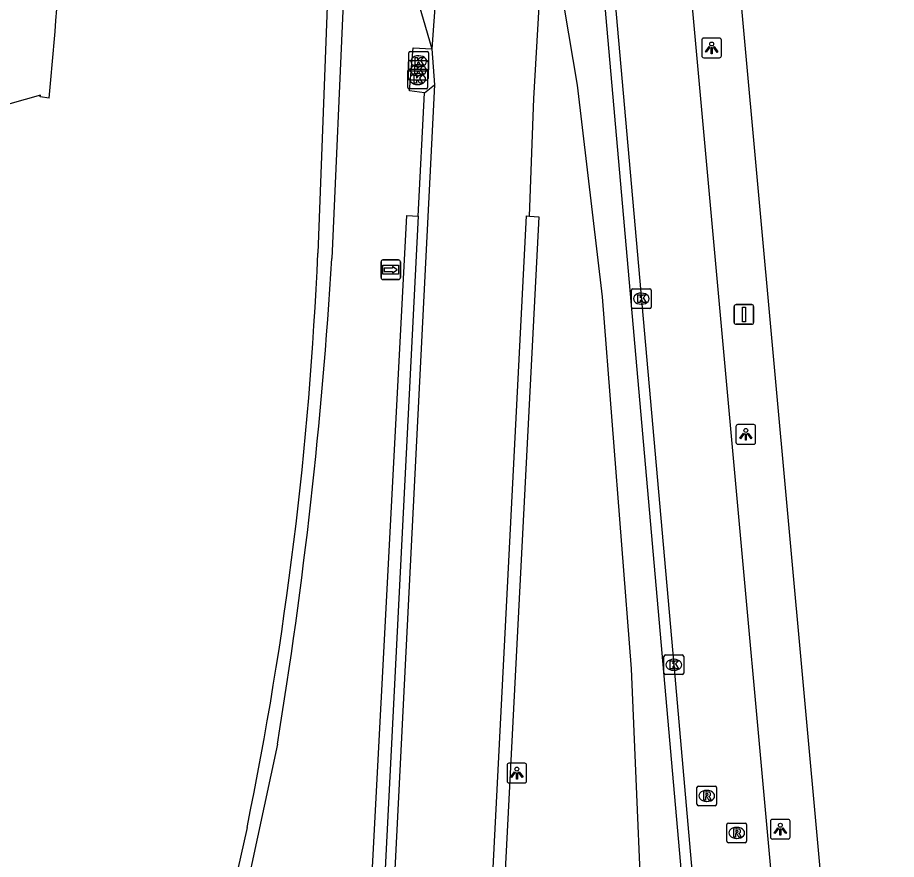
# Model space of a CAD drawing. Extents: x 155018 to 156648, y 383980 to 385733.
# Drawn here: x 156207.98 to 156252.65, y 384522.33 to 384565.1 of the extents above; entities that cross this region are included whole.
import ezdxf

# ---------------------------------------------------------------- set-up
doc = ezdxf.new("R2010")
doc.units = 0
for name, color, linetype in [('IMGEO_Berm_groen', 7, 'Continuous'), ('IMGEO_Groenvoorziening', 7, 'Continuous'), ('IMGEO_Kolk', 7, 'Continuous'), ('IMGEO_Lichtpunt', 7, 'Continuous'), ('IMGEO_Muur', 7, 'Continuous'), ('IMGEO_Pand', 7, 'Continuous'), ('IMGEO_Rijbaan_lokaal_gesloten', 7, 'Continuous'), ('IMGEO_Rijbaan_lokaal_open', 7, 'Continuous'), ('IMGEO_Rijbaan_regionaal_gesloten', 7, 'Continuous'), ('IMGEO_Rioolput', 7, 'Continuous'), ('IMGEO_Verkeersbordpaal', 7, 'Continuous'), ('IMGEO_Wegwijzer', 7, 'Continuous')]:
    doc.layers.add(name, color=color, linetype=linetype)

msp = doc.modelspace()

# ---------------------------------------------------------------- linework, layer by layer
at = {"layer": 'IMGEO_Berm_groen'}
msp.add_lwpolyline([(156252.592, 384419.709), (156252.646, 384434.825), (156252.487, 384453.732), (156251.431, 384480.428), (156250.1, 384505.281), (156249.508, 384513.685), (156239.401, 384624.711)], dxfattribs=at)
at = {"layer": 'IMGEO_Groenvoorziening'}
for points in [[(156224.659, 384578.226), (156223.891, 384570.175), (156223.239, 384553.137)], [(156234.867, 384570.915), (156236.426, 384561.66), (156237.683, 384550.917), (156239.156, 384532.007), (156239.893, 384514.866), (156240.031, 384503.998)], [(156224.547, 384566.232), (156223.948, 384552.853)], [(156228.665, 384561.278), (156227.905, 384561.376), (156228.079, 384563.571), (156229.035, 384563.517)], [(156221.186, 384528.188), (156215.868, 384503.45)], [(156219.642, 384523.941), (156216.233, 384508.738)]]:
    msp.add_lwpolyline(points, dxfattribs=at)
for centre, radius, start, end in [((156038.821, 384561.038), 184.587, 348.40614, 357.54676), ((155982.835, 384567.366), 241.549, 350.66574, 356.55547)]:
    msp.add_arc(centre, radius, start, end, dxfattribs=at)
at = {"layer": 'IMGEO_Kolk'}
for p, q in [((156227.865, 384562.454), (156227.865, 384563.306)), ((156227.94, 384563.38), (156228.792, 384563.38)), ((156228.866, 384563.306), (156228.866, 384562.454)), ((156227.841, 384561.999), (156227.841, 384562.851)), ((156227.916, 384562.925), (156228.768, 384562.925)), ((156228.353, 384563.16), (156228.378, 384563.16)), ((156228.842, 384562.851), (156228.842, 384561.999)), ((156227.815, 384561.55), (156227.815, 384562.402)), ((156227.89, 384562.476), (156228.742, 384562.476)), ((156228.792, 384562.38), (156227.94, 384562.38)), ((156228.329, 384562.705), (156228.354, 384562.705)), ((156228.376, 384562.6), (156228.351, 384562.6)), ((156228.816, 384562.402), (156228.816, 384561.55)), ((156228.768, 384561.925), (156227.916, 384561.925)), ((156228.303, 384562.256), (156228.328, 384562.256)), ((156228.352, 384562.145), (156228.327, 384562.145)), ((156228.742, 384561.476), (156227.89, 384561.476)), ((156228.326, 384561.696), (156228.301, 384561.696)), ((156239.18, 384550.394), (156239.18, 384551.246)), ((156239.255, 384551.32), (156240.107, 384551.32)), ((156240.181, 384551.246), (156240.181, 384550.394)), ((156239.668, 384551.1), (156239.693, 384551.1)), ((156240.107, 384550.32), (156239.255, 384550.32)), ((156239.691, 384550.54), (156239.666, 384550.54)), ((156240.832, 384531.789), (156240.832, 384532.641)), ((156240.907, 384532.715), (156241.759, 384532.715)), ((156241.32, 384532.495), (156241.345, 384532.495)), ((156241.833, 384532.641), (156241.833, 384531.789)), ((156241.759, 384531.715), (156240.907, 384531.715)), ((156241.343, 384531.935), (156241.318, 384531.935))]:
    msp.add_line(p, q, dxfattribs=at)
for points in [[(156227.865, 384562.454), (156227.865, 384563.306)], [(156227.94, 384563.38), (156228.792, 384563.38)], [(156228.866, 384563.306), (156228.866, 384562.454)], [(156227.841, 384561.999), (156227.841, 384562.851)], [(156227.916, 384562.925), (156228.768, 384562.925)], [(156228.186, 384563.08), (156228.309, 384563.08), (156228.309, 384562.929), (156228.439, 384563.08), (156228.603, 384563.08), (156228.457, 384562.929), (156228.61, 384562.68), (156228.458, 384562.68), (156228.373, 384562.844), (156228.309, 384562.777), (156228.309, 384562.68), (156228.186, 384562.68), (156228.186, 384563.08)], [(156228.842, 384562.851), (156228.842, 384561.999)], [(156227.815, 384561.55), (156227.815, 384562.402)], [(156227.89, 384562.476), (156228.742, 384562.476)], [(156228.792, 384562.38), (156227.94, 384562.38)], [(156228.162, 384562.625), (156228.285, 384562.625), (156228.285, 384562.474), (156228.415, 384562.625), (156228.579, 384562.625), (156228.433, 384562.474), (156228.586, 384562.225), (156228.434, 384562.225), (156228.349, 384562.389), (156228.285, 384562.322), (156228.285, 384562.225), (156228.162, 384562.225), (156228.162, 384562.625)], [(156228.816, 384562.402), (156228.816, 384561.55)], [(156228.768, 384561.925), (156227.916, 384561.925)], [(156228.136, 384562.176), (156228.259, 384562.176), (156228.259, 384562.025), (156228.389, 384562.176), (156228.553, 384562.176), (156228.407, 384562.025), (156228.56, 384561.776), (156228.408, 384561.776), (156228.323, 384561.94), (156228.259, 384561.873), (156228.259, 384561.776), (156228.136, 384561.776), (156228.136, 384562.176)], [(156228.742, 384561.476), (156227.89, 384561.476)], [(156239.18, 384550.394), (156239.18, 384551.246)], [(156239.255, 384551.32), (156240.107, 384551.32)], [(156240.181, 384551.246), (156240.181, 384550.394)], [(156239.501, 384551.02), (156239.624, 384551.02), (156239.624, 384550.869), (156239.754, 384551.02), (156239.918, 384551.02), (156239.772, 384550.869), (156239.925, 384550.62), (156239.773, 384550.62), (156239.688, 384550.784), (156239.624, 384550.717), (156239.624, 384550.62), (156239.501, 384550.62), (156239.501, 384551.02)], [(156240.107, 384550.32), (156239.255, 384550.32)], [(156240.832, 384531.789), (156240.832, 384532.641)], [(156240.907, 384532.715), (156241.759, 384532.715)], [(156241.153, 384532.415), (156241.276, 384532.415), (156241.276, 384532.264), (156241.406, 384532.415), (156241.57, 384532.415), (156241.424, 384532.264), (156241.577, 384532.015), (156241.425, 384532.015), (156241.34, 384532.179), (156241.276, 384532.112), (156241.276, 384532.015), (156241.153, 384532.015), (156241.153, 384532.415)], [(156241.833, 384532.641), (156241.833, 384531.789)], [(156241.759, 384531.715), (156240.907, 384531.715)]]:
    msp.add_lwpolyline(points, dxfattribs=at)
for centre, start, end in [((156227.942, 384563.304), 91.552, 178.448), ((156227.942, 384563.304), 91.552, 178.448), ((156228.79, 384563.304), 1.552, 88.448), ((156228.79, 384563.304), 1.552, 88.448), ((156227.918, 384562.849), 91.552, 178.448), ((156227.918, 384562.849), 91.552, 178.448), ((156228.766, 384562.849), 1.552, 88.448), ((156228.766, 384562.849), 1.552, 88.448), ((156227.892, 384562.4), 91.552, 178.448), ((156227.892, 384562.4), 91.552, 178.448), ((156227.942, 384562.456), 181.552, 268.448), ((156227.942, 384562.456), 181.552, 268.448), ((156228.74, 384562.4), 1.552, 88.448), ((156228.74, 384562.4), 1.552, 88.448), ((156228.79, 384562.456), 271.552, 358.448), ((156228.79, 384562.456), 271.552, 358.448), ((156227.918, 384562.001), 181.552, 268.448), ((156227.918, 384562.001), 181.552, 268.448), ((156228.766, 384562.001), 271.552, 358.448), ((156228.766, 384562.001), 271.552, 358.448), ((156227.892, 384561.552), 181.552, 268.448), ((156227.892, 384561.552), 181.552, 268.448), ((156228.74, 384561.552), 271.552, 358.448), ((156228.74, 384561.552), 271.552, 358.448), ((156239.257, 384551.244), 91.552, 178.448), ((156239.257, 384551.244), 91.552, 178.448), ((156240.105, 384551.244), 1.552, 88.448), ((156240.105, 384551.244), 1.552, 88.448), ((156239.257, 384550.396), 181.552, 268.448), ((156239.257, 384550.396), 181.552, 268.448), ((156240.105, 384550.396), 271.552, 358.448), ((156240.105, 384550.396), 271.552, 358.448), ((156240.909, 384532.639), 91.552, 178.448), ((156240.909, 384532.639), 91.552, 178.448), ((156241.757, 384532.639), 1.552, 88.448), ((156241.757, 384532.639), 1.552, 88.448), ((156240.909, 384531.791), 181.552, 268.448), ((156240.909, 384531.791), 181.552, 268.448), ((156241.757, 384531.791), 271.552, 358.448), ((156241.757, 384531.791), 271.552, 358.448)]:
    msp.add_arc(centre, 0.0765, start, end, dxfattribs=at)
for centre, major_axis, ratio, start_param, end_param in [((156228.352, 384562.88), (-0.387, 0.002), 0.722429, 4.712389, 7.853982), ((156228.377, 384562.88), (-0.39, 0.002), 0.717154, 1.570796, 4.712389), ((156228.328, 384562.425), (-0.387, 0.002), 0.722429, 4.712389, 7.853982), ((156228.353, 384562.425), (-0.39, 0.002), 0.717154, 1.570796, 4.712389), ((156228.302, 384561.976), (-0.387, 0.002), 0.722429, 4.712389, 7.853982), ((156228.327, 384561.976), (-0.39, 0.002), 0.717154, 1.570796, 4.712389), ((156239.667, 384550.82), (-0.387, 0.002), 0.722429, 4.712389, 7.853982), ((156239.692, 384550.82), (-0.39, 0.002), 0.717154, 1.570796, 4.712389), ((156241.319, 384532.215), (-0.387, 0.002), 0.722429, 4.712389, 7.853982), ((156241.344, 384532.215), (-0.39, 0.002), 0.717154, 1.570796, 4.712389)]:
    msp.add_ellipse(centre, major_axis=major_axis, ratio=ratio, start_param=start_param, end_param=end_param, dxfattribs=at)
at = {"layer": 'IMGEO_Lichtpunt'}
for p, q in [((156242.757, 384563.962), (156242.757, 384563.155)), ((156242.757, 384563.962), (156242.757, 384563.155)), ((156243.659, 384564.057), (156242.851, 384564.057)), ((156243.659, 384564.057), (156242.851, 384564.057)), ((156243.753, 384563.155), (156243.753, 384563.962)), ((156243.753, 384563.155), (156243.753, 384563.962)), ((156242.851, 384563.061), (156243.659, 384563.061)), ((156242.851, 384563.061), (156243.659, 384563.061)), ((156244.492, 384544.328), (156244.492, 384543.521)), ((156244.492, 384544.328), (156244.492, 384543.521)), ((156245.394, 384544.423), (156244.586, 384544.423)), ((156245.394, 384544.423), (156244.586, 384544.423)), ((156245.488, 384543.521), (156245.488, 384544.328)), ((156245.488, 384543.521), (156245.488, 384544.328)), ((156244.586, 384543.427), (156245.394, 384543.427)), ((156244.586, 384543.427), (156245.394, 384543.427)), ((156232.856, 384527.118), (156232.856, 384526.311)), ((156232.856, 384527.118), (156232.856, 384526.311)), ((156233.758, 384527.213), (156232.95, 384527.213)), ((156233.758, 384527.213), (156232.95, 384527.213)), ((156233.852, 384526.311), (156233.852, 384527.118)), ((156233.852, 384526.311), (156233.852, 384527.118)), ((156232.95, 384526.217), (156233.758, 384526.217)), ((156232.95, 384526.217), (156233.758, 384526.217)), ((156247.149, 384524.36), (156246.341, 384524.36)), ((156247.149, 384524.36), (156246.341, 384524.36)), ((156246.247, 384524.265), (156246.247, 384523.458)), ((156246.247, 384524.265), (156246.247, 384523.458)), ((156247.243, 384523.458), (156247.243, 384524.265)), ((156247.243, 384523.458), (156247.243, 384524.265)), ((156246.341, 384523.364), (156247.149, 384523.364)), ((156246.341, 384523.364), (156247.149, 384523.364))]:
    msp.add_line(p, q, dxfattribs=at)
for points in [[(156243.131, 384563.626), (156243.17, 384563.598), (156242.982, 384563.336), (156242.944, 384563.363), (156243.131, 384563.626)], [(156243.233, 384563.578), (156243.28, 384563.578), (156243.28, 384563.256), (156243.233, 384563.256), (156243.233, 384563.578)], [(156243.343, 384563.598), (156243.381, 384563.625), (156243.568, 384563.363), (156243.529, 384563.335), (156243.343, 384563.598)], [(156244.866, 384543.992), (156244.905, 384543.964), (156244.717, 384543.702), (156244.679, 384543.729), (156244.866, 384543.992)], [(156244.968, 384543.944), (156245.015, 384543.944), (156245.015, 384543.622), (156244.968, 384543.622), (156244.968, 384543.944)], [(156245.078, 384543.964), (156245.116, 384543.991), (156245.303, 384543.729), (156245.264, 384543.701), (156245.078, 384543.964)], [(156233.23, 384526.782), (156233.269, 384526.754), (156233.081, 384526.492), (156233.043, 384526.519), (156233.23, 384526.782)], [(156233.332, 384526.734), (156233.379, 384526.734), (156233.379, 384526.412), (156233.332, 384526.412), (156233.332, 384526.734)], [(156233.442, 384526.754), (156233.48, 384526.781), (156233.667, 384526.519), (156233.628, 384526.491), (156233.442, 384526.754)], [(156246.621, 384523.929), (156246.66, 384523.901), (156246.472, 384523.639), (156246.434, 384523.666), (156246.621, 384523.929)], [(156246.833, 384523.901), (156246.871, 384523.928), (156247.058, 384523.666), (156247.019, 384523.638), (156246.833, 384523.901)], [(156246.723, 384523.881), (156246.77, 384523.881), (156246.77, 384523.559), (156246.723, 384523.559), (156246.723, 384523.881)]]:
    msp.add_lwpolyline(points, dxfattribs=at)
for centre in [(156243.256, 384563.76), (156244.991, 384544.126), (156233.355, 384526.916), (156246.746, 384524.063)]:
    msp.add_circle(centre, 0.0994, dxfattribs=at)
for centre, start, end in [((156242.851, 384563.962), 90, 180), ((156242.851, 384563.962), 90, 180), ((156243.659, 384563.962), 0, 90), ((156243.659, 384563.962), 0, 90), ((156242.851, 384563.155), 180, 270), ((156242.851, 384563.155), 180, 270), ((156243.659, 384563.155), 270, 0), ((156243.659, 384563.155), 270, 360), ((156244.586, 384544.328), 90, 180), ((156244.586, 384544.328), 90, 180), ((156245.394, 384544.328), 0, 90), ((156245.394, 384544.328), 0, 90), ((156244.586, 384543.521), 180, 270), ((156244.586, 384543.521), 180, 270), ((156245.394, 384543.521), 270, 0), ((156245.394, 384543.521), 270, 360), ((156232.95, 384527.118), 90, 180), ((156232.95, 384527.118), 90, 180), ((156233.758, 384527.118), 0, 90), ((156233.758, 384527.118), 0, 90), ((156232.95, 384526.311), 180, 270), ((156232.95, 384526.311), 180, 270), ((156233.758, 384526.311), 270, 0), ((156233.758, 384526.311), 270, 360), ((156246.341, 384524.265), 90, 180), ((156246.341, 384524.265), 90, 180), ((156247.149, 384524.265), 0, 90), ((156247.149, 384524.265), 0, 90), ((156246.341, 384523.458), 180, 270), ((156246.341, 384523.458), 180, 270), ((156247.149, 384523.458), 270, 0), ((156247.149, 384523.458), 270, 360)]:
    msp.add_arc(centre, 0.0946, start, end, dxfattribs=at)
at = {"layer": 'IMGEO_Muur'}
for points in [[(156225.162, 384505.5), (156227.76, 384555.041), (156228.341, 384555.018)], [(156228.341, 384555.018), (156225.826, 384505.438)], [(156231.414, 384507.651), (156233.845, 384555.024), (156233.991, 384555.014)], [(156233.991, 384555.014), (156234.464, 384554.983), (156232.03, 384507.616)]]:
    msp.add_lwpolyline(points, dxfattribs=at)
at = {"layer": 'IMGEO_Pand'}
msp.add_lwpolyline([(156209.58, 384560.999), (156209.13, 384561.067), (156209.145, 384561.166), (156137.035, 384540.79), (156137.095, 384540.71), (156136.721, 384540.431)], dxfattribs=at)
msp.add_arc((155986.016, 384582.582), 224.604, 354.48581, 359.122, dxfattribs=at)
at = {"layer": 'IMGEO_Rijbaan_lokaal_gesloten'}
for points in [[(156236.677, 384627.09), (156247.016, 384513.485), (156247.276, 384509.833), (156247.885, 384500), (156248.247, 384493.028)], [(156236.468, 384581.247), (156237.011, 384581.3), (156237.974, 384570.073), (156241.334, 384532.215), (156243.136, 384511.732), (156243.264, 384509.504), (156243.842, 384500), (156244.208, 384493.127)], [(156226.695, 384571.921), (156227.717, 384568.053), (156229.035, 384563.517)], [(156228.665, 384561.278), (156229.175, 384561.687)], [(156228.341, 384555.018), (156228.665, 384561.278)]]:
    msp.add_lwpolyline(points, dxfattribs=at)
at = {"layer": 'IMGEO_Rijbaan_lokaal_open'}
msp.add_lwpolyline([(156243.698, 384493.126), (156243.511, 384496.553), (156243.32, 384500), (156242.782, 384509.438), (156242.607, 384511.672), (156236.468, 384581.247)], dxfattribs=at)
at = {"layer": 'IMGEO_Rijbaan_regionaal_gesloten'}
for points in [[(156230.121, 384578.54), (156229.035, 384563.517)], [(156233.991, 384555.014), (156234.211, 384560.997), (156234.484, 384565.666), (156234.867, 384570.915)], [(156229.035, 384563.517), (156229.175, 384561.687)], [(156229.175, 384561.687), (156226.323, 384505.405)]]:
    msp.add_lwpolyline(points, dxfattribs=at)
at = {"layer": 'IMGEO_Rioolput'}
for p, q in [((156242.505, 384525.127), (156242.505, 384525.979)), ((156242.58, 384526.053), (156243.432, 384526.053)), ((156242.993, 384525.833), (156243.018, 384525.833)), ((156243.506, 384525.979), (156243.506, 384525.127)), ((156243.016, 384525.273), (156242.991, 384525.273)), ((156243.432, 384525.053), (156242.58, 384525.053)), ((156244.028, 384523.247), (156244.028, 384524.099)), ((156244.103, 384524.173), (156244.955, 384524.173)), ((156244.516, 384523.953), (156244.541, 384523.953)), ((156245.029, 384524.099), (156245.029, 384523.247)), ((156244.955, 384523.173), (156244.103, 384523.173)), ((156244.539, 384523.393), (156244.514, 384523.393))]:
    msp.add_line(p, q, dxfattribs=at)
for points in [[(156242.505, 384525.127), (156242.505, 384525.979)], [(156242.58, 384526.053), (156243.432, 384526.053)], [(156243.094, 384525.751), (156242.842, 384525.753), (156242.842, 384525.353)], [(156243.506, 384525.979), (156243.506, 384525.127)], [(156242.842, 384525.353), (156242.966, 384525.353), (156242.966, 384525.515), (156242.977, 384525.515)], [(156243.02, 384525.672), (156242.966, 384525.672), (156242.966, 384525.591)], [(156242.966, 384525.591), (156243.018, 384525.591)], [(156243.024, 384525.486), (156243.095, 384525.353), (156243.235, 384525.353), (156243.17, 384525.479)], [(156243.432, 384525.053), (156242.58, 384525.053)], [(156244.028, 384523.247), (156244.028, 384524.099)], [(156244.103, 384524.173), (156244.955, 384524.173)], [(156245.029, 384524.099), (156245.029, 384523.247)], [(156244.617, 384523.871), (156244.365, 384523.873), (156244.365, 384523.473)], [(156244.365, 384523.473), (156244.489, 384523.473), (156244.489, 384523.635), (156244.5, 384523.635)], [(156244.543, 384523.792), (156244.489, 384523.792), (156244.489, 384523.711)], [(156244.489, 384523.711), (156244.541, 384523.711)], [(156244.547, 384523.606), (156244.618, 384523.473), (156244.758, 384523.473), (156244.693, 384523.599)], [(156244.955, 384523.173), (156244.103, 384523.173)]]:
    msp.add_lwpolyline(points, dxfattribs=at)
for centre, radius, start, end in [((156242.582, 384525.977), 0.0765, 91.552, 178.448), ((156242.582, 384525.977), 0.0765, 91.552, 178.448), ((156243.093, 384525.641), 0.109, 350.3612, 89.416), ((156243.43, 384525.977), 0.0765, 1.552, 88.448), ((156243.43, 384525.977), 0.0765, 1.552, 88.448), ((156242.976, 384525.462), 0.0533, 26.0293, 88.6989), ((156243.002, 384525.78), 0.19, 274.7715, 282.9687), ((156243.026, 384525.576), 0.0964, 77.0061, 93.1865), ((156243.04, 384525.633), 0.0378, 276.6634, 79.6772), ((156243.091, 384525.641), 0.112, 277.5842, 350.9817), ((156243.075, 384525.426), 0.108, 29.5134, 73.7905), ((156242.582, 384525.129), 0.0765, 181.552, 268.448), ((156242.582, 384525.129), 0.0765, 181.552, 268.448), ((156243.43, 384525.129), 0.0765, 271.552, 358.448), ((156243.43, 384525.129), 0.0765, 271.552, 358.448), ((156244.105, 384524.097), 0.0765, 91.552, 178.448), ((156244.105, 384524.097), 0.0765, 91.552, 178.448), ((156244.953, 384524.097), 0.0765, 1.552, 88.448), ((156244.953, 384524.097), 0.0765, 1.552, 88.448), ((156244.499, 384523.582), 0.0533, 26.0293, 88.6989), ((156244.525, 384523.9), 0.19, 274.7715, 282.9687), ((156244.549, 384523.696), 0.0964, 77.0061, 93.1865), ((156244.563, 384523.753), 0.0378, 276.6634, 79.6772), ((156244.616, 384523.761), 0.109, 350.3612, 89.416), ((156244.614, 384523.761), 0.112, 277.5842, 350.9817), ((156244.598, 384523.546), 0.108, 29.5134, 73.7905), ((156244.105, 384523.249), 0.0765, 181.552, 268.448), ((156244.105, 384523.249), 0.0765, 181.552, 268.448), ((156244.953, 384523.249), 0.0765, 271.552, 358.448), ((156244.953, 384523.249), 0.0765, 271.552, 358.448)]:
    msp.add_arc(centre, radius, start, end, dxfattribs=at)
for centre, major_axis, ratio, start_param, end_param in [((156242.992, 384525.553), (-0.387, 0.002), 0.722429, 4.712389, 7.853982), ((156243.017, 384525.553), (-0.39, 0.002), 0.717154, 1.570796, 4.712389), ((156244.515, 384523.673), (-0.387, 0.002), 0.722429, 4.712389, 7.853982), ((156244.54, 384523.673), (-0.39, 0.002), 0.717154, 1.570796, 4.712389)]:
    msp.add_ellipse(centre, major_axis=major_axis, ratio=ratio, start_param=start_param, end_param=end_param, dxfattribs=at)
at = {"layer": 'IMGEO_Verkeersbordpaal'}
for p, q in [((156244.399, 384549.616), (156244.399, 384550.416)), ((156244.399, 384550.416), (156244.399, 384549.616)), ((156244.499, 384550.516), (156245.289, 384550.516)), ((156245.289, 384550.516), (156244.499, 384550.516)), ((156245.389, 384550.416), (156245.389, 384549.616)), ((156245.389, 384549.616), (156245.389, 384550.416)), ((156245.289, 384549.516), (156244.499, 384549.516)), ((156244.499, 384549.516), (156245.289, 384549.516))]:
    msp.add_line(p, q, dxfattribs=at)
msp.add_lwpolyline([(156244.819, 384550.391), (156244.969, 384550.391), (156244.969, 384549.641), (156244.819, 384549.641), (156244.819, 384550.391)], dxfattribs=at)
for centre, start, end in [((156244.499, 384550.416), 90, 180), ((156244.499, 384550.416), 90, 180), ((156245.289, 384550.416), 0, 90), ((156245.289, 384550.416), 360, 90), ((156244.499, 384549.616), 180, 270), ((156244.499, 384549.616), 180, 270), ((156245.289, 384549.616), 270, 0), ((156245.289, 384549.616), 270, 0)]:
    msp.add_arc(centre, 0.1, start, end, dxfattribs=at)
at = {"layer": 'IMGEO_Wegwijzer'}
for p, q in [((156226.45, 384551.891), (156226.45, 384552.691)), ((156226.45, 384552.691), (156226.45, 384551.891)), ((156226.55, 384552.791), (156227.34, 384552.791)), ((156227.34, 384552.791), (156226.55, 384552.791)), ((156227.44, 384552.691), (156227.44, 384551.891)), ((156227.44, 384551.891), (156227.44, 384552.691)), ((156227.34, 384551.791), (156226.55, 384551.791)), ((156226.55, 384551.791), (156227.34, 384551.791))]:
    msp.add_line(p, q, dxfattribs=at)
for points in [[(156226.551, 384552.523), (156227.339, 384552.523), (156227.339, 384552.059), (156226.551, 384552.059), (156226.551, 384552.523)], [(156226.616, 384552.375), (156226.616, 384552.291), (156226.616, 384552.207), (156227.027, 384552.207), (156227.027, 384552.124), (156227.274, 384552.291), (156227.027, 384552.458), (156227.027, 384552.375), (156226.616, 384552.375)]]:
    msp.add_lwpolyline(points, dxfattribs=at)
for centre, start, end in [((156226.55, 384552.691), 90, 180), ((156226.55, 384552.691), 90, 180), ((156227.34, 384552.691), 0, 90), ((156227.34, 384552.691), 360, 90), ((156226.55, 384551.891), 180, 270), ((156226.55, 384551.891), 180, 270), ((156227.34, 384551.891), 270, 0), ((156227.34, 384551.891), 270, 0)]:
    msp.add_arc(centre, 0.1, start, end, dxfattribs=at)

doc.saveas('drawing.dxf')
